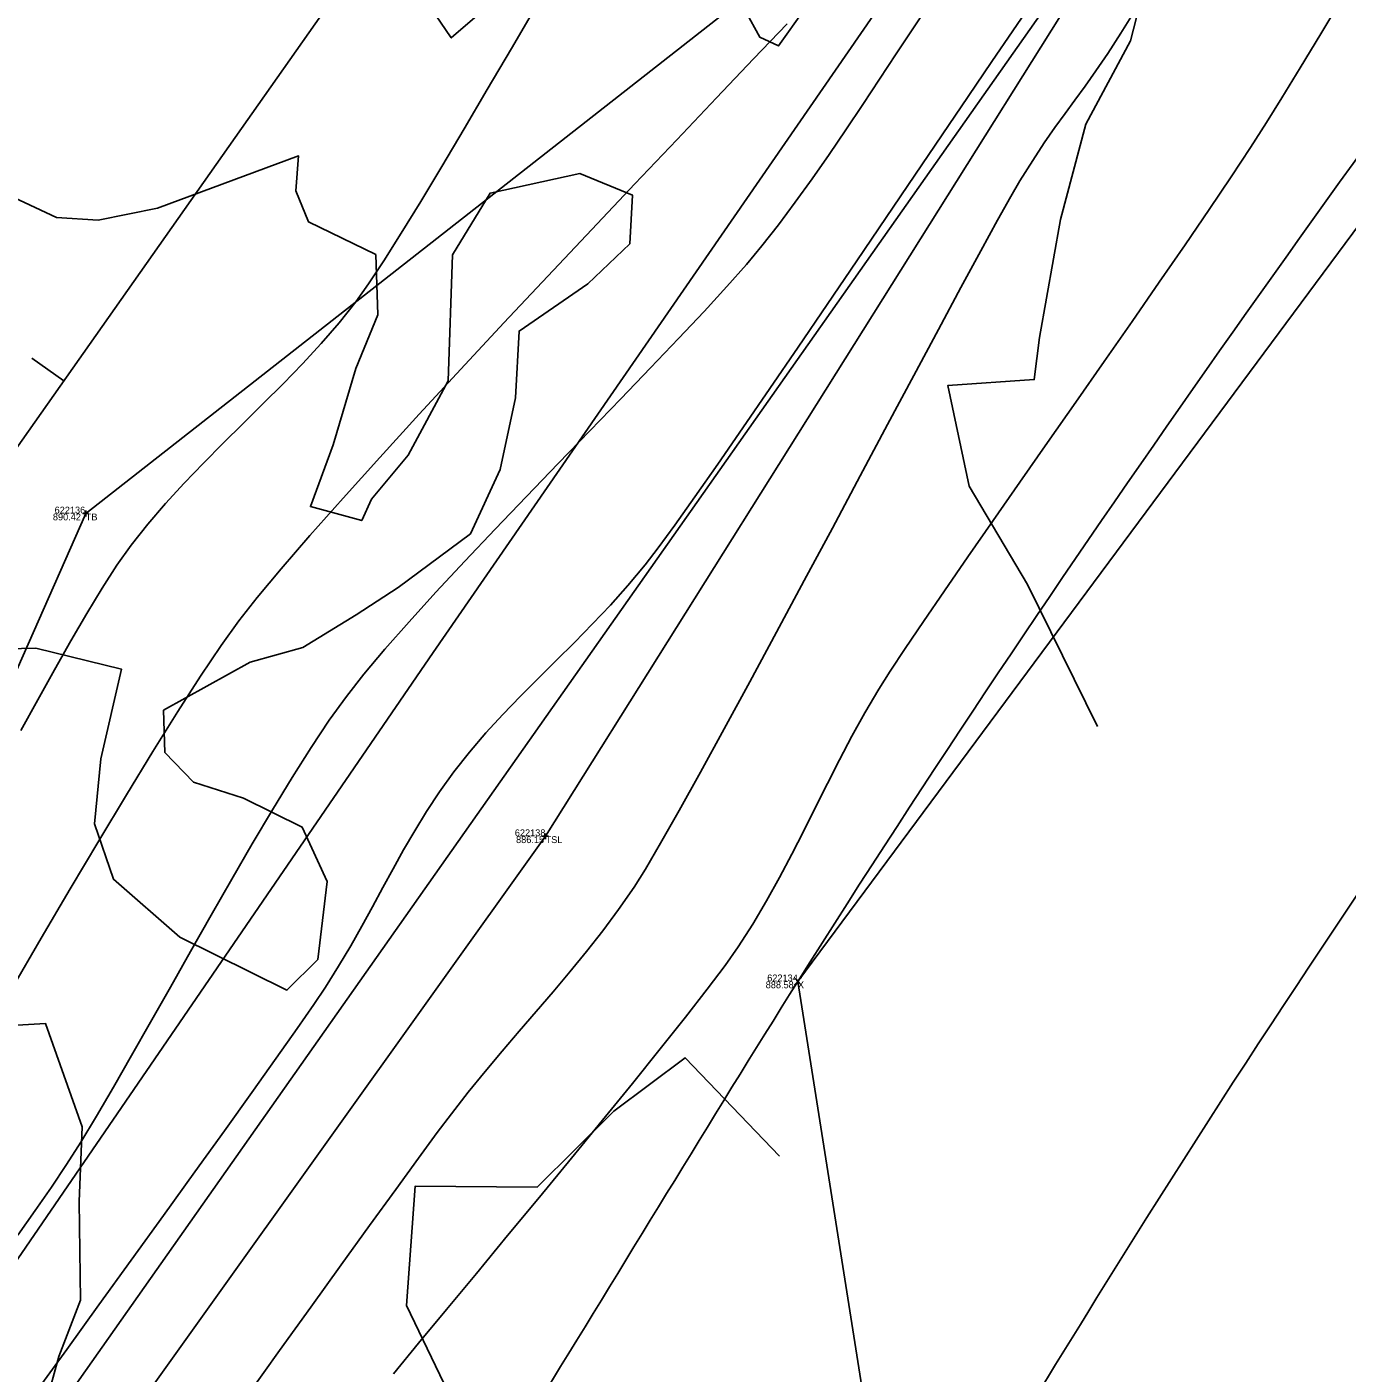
# Model space of a CAD drawing. Extents: x 1957117 to 1971063, y 701601 to 715861.
# Drawn here: x 1964151.8 to 1964219.2, y 707665.2 to 707733.9 of the extents above; entities that cross this region are included whole.
import ezdxf

# ---------------------------------------------------------------- set-up
doc = ezdxf.new("R2010")
doc.units = 0
for name, color, linetype in [('AP_X_Lights', 7, 'Continuous'), ('DT_X_Break_Line', 7, 'Continuous'), ('DT_X_Contour_Major', 7, 'Continuous'), ('DT_X_Contour_Minor', 7, 'Continuous'), ('DT_X_TIN_Hull', 7, 'Continuous'), ('GE_X_CL_20', 7, 'Continuous'), ('PV_P_Drive', 7, 'Continuous'), ('PV_P_Shoulder', 7, 'Continuous'), ('RS_Raster1', 7, 'Continuous'), ('RW_X_Esmt_RR', 7, 'Continuous'), ('RW_X_Fee_RW', 7, 'Continuous'), ('SC_Scratch1', 7, 'Continuous'), ('SC_Shading5', 7, 'Continuous'), ('VG_X_Tree_Line_Rt', 7, 'Continuous')]:
    doc.layers.add(name, color=color, linetype=linetype)

msp = doc.modelspace()

# ---------------------------------------------------------------- linework, layer by layer
at = {"layer": 'AP_X_Lights'}
for p, q in [((1964191.006, 707684.972), (1964191.394, 707685.362)), ((1964191.006, 707685.362), (1964191.394, 707684.972))]:
    msp.add_line(p, q, dxfattribs=at)
at = {"layer": 'DT_X_Break_Line'}
for points in [[(1964076.041, 707582.299), (1964101.146, 707625.442), (1964134.215, 707662.357), (1964154.84, 707709.053), (1964196.268, 707741.532), (1964214.51, 707789.218), (1964229.862, 707807.876), (1964246.545, 707830.012)], [(1964262.231, 707818.014), (1964252.839, 707789.919), (1964231.613, 707777.898), (1964205.069, 707735.191), (1964178.319, 707692.577), (1964149.712, 707652.579), (1964121.428, 707612.175), (1964092.627, 707572.596)]]:
    msp.add_lwpolyline(points, dxfattribs=at)
at = {"layer": 'DT_X_Contour_Major'}
msp.add_lwpolyline([(1964151.531, 707697.982), (1964152.394, 707699.548), (1964153.246, 707701.08), (1964154.08, 707702.556), (1964154.893, 707703.951), (1964155.679, 707705.244), (1964156.434, 707706.411), (1964157.154, 707707.429), (1964158.003, 707708.509), (1964158.909, 707709.565), (1964159.861, 707710.603), (1964160.847, 707711.628), (1964161.857, 707712.643), (1964162.878, 707713.653), (1964163.901, 707714.663), (1964164.912, 707715.677), (1964165.902, 707716.699), (1964166.859, 707717.735), (1964167.771, 707718.787), (1964168.628, 707719.862), (1964169.279, 707720.775), (1964170.059, 707721.955), (1964170.952, 707723.369), (1964171.942, 707724.985), (1964173.014, 707726.769), (1964174.153, 707728.687), (1964175.344, 707730.707), (1964176.57, 707732.794), (1964177.818, 707734.916)], dxfattribs=at)
msp.add_lwpolyline([(1964151.531, 707697.982), (1964152.394, 707699.548), (1964153.246, 707701.08), (1964154.08, 707702.556), (1964154.893, 707703.951), (1964155.679, 707705.244), (1964156.434, 707706.411), (1964157.154, 707707.429), (1964158.003, 707708.509), (1964158.909, 707709.565), (1964159.861, 707710.603), (1964160.847, 707711.628), (1964161.857, 707712.643), (1964162.878, 707713.653), (1964163.901, 707714.663), (1964164.912, 707715.677), (1964165.902, 707716.699), (1964166.859, 707717.735), (1964167.771, 707718.787), (1964168.628, 707719.862), (1964169.279, 707720.775), (1964170.059, 707721.955), (1964170.952, 707723.369), (1964171.942, 707724.985), (1964173.014, 707726.769), (1964174.153, 707728.687), (1964175.344, 707730.707), (1964176.57, 707732.794), (1964177.818, 707734.916)], dxfattribs=at)
at = {"layer": 'DT_X_Contour_Minor'}
for points in [[(1964170.55, 707665.123), (1964171.836, 707666.688), (1964173.258, 707668.413), (1964174.784, 707670.258), (1964176.378, 707672.185), (1964178.006, 707674.157), (1964179.634, 707676.135), (1964181.228, 707678.08), (1964182.752, 707679.954), (1964184.174, 707681.72), (1964185.459, 707683.338), (1964186.572, 707684.77), (1964187.48, 707685.978), (1964188.147, 707686.923), (1964188.898, 707688.094), (1964189.599, 707689.275), (1964190.259, 707690.463), (1964190.89, 707691.658), (1964191.501, 707692.858), (1964192.103, 707694.061), (1964192.706, 707695.267), (1964193.321, 707696.474), (1964193.957, 707697.68), (1964194.626, 707698.885), (1964195.336, 707700.086), (1964195.914, 707700.997), (1964196.68, 707702.157), (1964197.612, 707703.537), (1964198.687, 707705.106), (1964199.881, 707706.834), (1964201.172, 707708.691), (1964202.536, 707710.647), (1964203.95, 707712.672), (1964205.392, 707714.736), (1964206.837, 707716.808), (1964208.264, 707718.858), (1964209.649, 707720.857), (1964210.969, 707722.775), (1964212.201, 707724.58), (1964213.321, 707726.243), (1964214.308, 707727.734), (1964215.137, 707729.023), (1964215.918, 707730.279), (1964216.846, 707731.799), (1964217.899, 707733.547), (1964219.057, 707735.486)], [(1964170.55, 707665.123), (1964171.836, 707666.688), (1964173.258, 707668.413), (1964174.784, 707670.258), (1964176.378, 707672.185), (1964178.006, 707674.157), (1964179.634, 707676.135), (1964181.228, 707678.08), (1964182.752, 707679.954), (1964184.174, 707681.72), (1964185.459, 707683.338), (1964186.572, 707684.77), (1964187.48, 707685.978), (1964188.147, 707686.923), (1964188.898, 707688.094), (1964189.599, 707689.275), (1964190.259, 707690.463), (1964190.89, 707691.658), (1964191.501, 707692.858), (1964192.103, 707694.061), (1964192.706, 707695.267), (1964193.321, 707696.474), (1964193.957, 707697.68), (1964194.626, 707698.885), (1964195.336, 707700.086), (1964195.914, 707700.997), (1964196.68, 707702.157), (1964197.612, 707703.537), (1964198.687, 707705.106), (1964199.881, 707706.834), (1964201.172, 707708.691), (1964202.536, 707710.647), (1964203.95, 707712.672), (1964205.392, 707714.736), (1964206.837, 707716.808), (1964208.264, 707718.858), (1964209.649, 707720.857), (1964210.969, 707722.775), (1964212.201, 707724.58), (1964213.321, 707726.243), (1964214.308, 707727.734), (1964215.137, 707729.023), (1964215.918, 707730.279), (1964216.846, 707731.799), (1964217.899, 707733.547), (1964219.057, 707735.486)], [(1964197.906, 707735.062), (1964197.072, 707733.802), (1964196.227, 707732.52), (1964195.375, 707731.227), (1964194.516, 707729.932), (1964193.654, 707728.646), (1964192.791, 707727.38), (1964191.928, 707726.143), (1964191.069, 707724.946), (1964190.214, 707723.799), (1964189.368, 707722.712), (1964188.574, 707721.763), (1964187.58, 707720.643), (1964186.413, 707719.375), (1964185.102, 707717.981), (1964183.673, 707716.484), (1964182.154, 707714.907), (1964180.574, 707713.273), (1964178.96, 707711.604), (1964177.339, 707709.922), (1964175.74, 707708.251), (1964174.19, 707706.613), (1964172.716, 707705.031), (1964171.348, 707703.528), (1964170.111, 707702.126), (1964169.035, 707700.848), (1964168.146, 707699.716), (1964167.276, 707698.5), (1964166.351, 707697.112), (1964165.379, 707695.579), (1964164.372, 707693.929), (1964163.339, 707692.189), (1964162.291, 707690.386), (1964161.238, 707688.547), (1964160.191, 707686.699), (1964159.159, 707684.871), (1964158.152, 707683.088), (1964157.181, 707681.379), (1964156.257, 707679.77), (1964155.389, 707678.289), (1964154.587, 707676.963), (1964153.862, 707675.819), (1964153.095, 707674.669), (1964152.264, 707673.461), (1964151.38, 707672.204)], [(1964197.906, 707735.062), (1964197.072, 707733.802), (1964196.227, 707732.52), (1964195.375, 707731.227), (1964194.516, 707729.932), (1964193.654, 707728.646), (1964192.791, 707727.38), (1964191.928, 707726.143), (1964191.069, 707724.946), (1964190.214, 707723.799), (1964189.368, 707722.712), (1964188.574, 707721.763), (1964187.58, 707720.643), (1964186.413, 707719.375), (1964185.102, 707717.981), (1964183.673, 707716.484), (1964182.154, 707714.907), (1964180.574, 707713.273), (1964178.96, 707711.604), (1964177.339, 707709.922), (1964175.74, 707708.251), (1964174.19, 707706.613), (1964172.716, 707705.031), (1964171.348, 707703.528), (1964170.111, 707702.126), (1964169.035, 707700.848), (1964168.146, 707699.716), (1964167.276, 707698.5), (1964166.351, 707697.112), (1964165.379, 707695.579), (1964164.372, 707693.929), (1964163.339, 707692.189), (1964162.291, 707690.386), (1964161.238, 707688.547), (1964160.191, 707686.699), (1964159.159, 707684.871), (1964158.152, 707683.088), (1964157.181, 707681.379), (1964156.257, 707679.77), (1964155.389, 707678.289), (1964154.587, 707676.963), (1964153.862, 707675.819), (1964153.095, 707674.669), (1964152.264, 707673.461), (1964151.38, 707672.204)], [(1964203.099, 707735.035), (1964202.183, 707733.703), (1964201.106, 707732.126), (1964199.895, 707730.344), (1964198.574, 707728.395), (1964197.17, 707726.32), (1964195.706, 707724.158), (1964194.209, 707721.949), (1964192.704, 707719.731), (1964191.216, 707717.545), (1964189.77, 707715.429), (1964188.392, 707713.424), (1964187.106, 707711.568), (1964185.939, 707709.902), (1964184.915, 707708.464), (1964184.06, 707707.294), (1964183.399, 707706.432), (1964182.526, 707705.383), (1964181.629, 707704.38), (1964180.715, 707703.413), (1964179.792, 707702.473), (1964178.866, 707701.55), (1964177.945, 707700.636), (1964177.034, 707699.72), (1964176.142, 707698.794), (1964175.274, 707697.848), (1964174.439, 707696.873), (1964173.642, 707695.859), (1964172.907, 707694.837), (1964172.244, 707693.838), (1964171.637, 707692.856), (1964171.072, 707691.885), (1964170.535, 707690.919), (1964170.01, 707689.952), (1964169.484, 707688.977), (1964168.942, 707687.988), (1964168.37, 707686.978), (1964167.752, 707685.942), (1964167.075, 707684.873), (1964166.478, 707683.986), (1964165.63, 707682.765), (1964164.564, 707681.254), (1964163.316, 707679.499), (1964161.918, 707677.545), (1964160.404, 707675.438), (1964158.809, 707673.222), (1964157.165, 707670.942), (1964155.507, 707668.645), (1964153.868, 707666.376), (1964152.282, 707664.179)], [(1964203.099, 707735.035), (1964202.183, 707733.703), (1964201.106, 707732.126), (1964199.895, 707730.344), (1964198.574, 707728.395), (1964197.17, 707726.32), (1964195.706, 707724.158), (1964194.209, 707721.949), (1964192.704, 707719.731), (1964191.216, 707717.545), (1964189.77, 707715.429), (1964188.392, 707713.424), (1964187.106, 707711.568), (1964185.939, 707709.902), (1964184.915, 707708.464), (1964184.06, 707707.294), (1964183.399, 707706.432), (1964182.526, 707705.383), (1964181.629, 707704.38), (1964180.715, 707703.413), (1964179.792, 707702.473), (1964178.866, 707701.55), (1964177.945, 707700.636), (1964177.034, 707699.72), (1964176.142, 707698.794), (1964175.274, 707697.848), (1964174.439, 707696.873), (1964173.642, 707695.859), (1964172.907, 707694.837), (1964172.244, 707693.838), (1964171.637, 707692.856), (1964171.072, 707691.885), (1964170.535, 707690.919), (1964170.01, 707689.952), (1964169.484, 707688.977), (1964168.942, 707687.988), (1964168.37, 707686.978), (1964167.752, 707685.942), (1964167.075, 707684.873), (1964166.478, 707683.986), (1964165.63, 707682.765), (1964164.564, 707681.254), (1964163.316, 707679.499), (1964161.918, 707677.545), (1964160.404, 707675.438), (1964158.809, 707673.222), (1964157.165, 707670.942), (1964155.507, 707668.645), (1964153.868, 707666.376), (1964152.282, 707664.179)], [(1964151.088, 707684.826), (1964152.568, 707687.367), (1964154.047, 707689.884), (1964155.504, 707692.34), (1964156.919, 707694.694), (1964158.271, 707696.907), (1964159.541, 707698.941), (1964160.707, 707700.756), (1964161.75, 707702.313), (1964162.65, 707703.573), (1964163.586, 707704.765), (1964164.809, 707706.23), (1964166.285, 707707.934), (1964167.977, 707709.841), (1964169.85, 707711.914), (1964171.867, 707714.12), (1964173.994, 707716.422), (1964176.195, 707718.785), (1964178.433, 707721.174), (1964180.673, 707723.553), (1964182.88, 707725.886), (1964185.017, 707728.138), (1964187.05, 707730.274), (1964188.942, 707732.259), (1964190.657, 707734.056)], [(1964151.088, 707684.826), (1964152.568, 707687.367), (1964154.047, 707689.884), (1964155.504, 707692.34), (1964156.919, 707694.694), (1964158.271, 707696.907), (1964159.541, 707698.941), (1964160.707, 707700.756), (1964161.75, 707702.313), (1964162.65, 707703.573), (1964163.586, 707704.765), (1964164.809, 707706.23), (1964166.285, 707707.934), (1964167.977, 707709.841), (1964169.85, 707711.914), (1964171.867, 707714.12), (1964173.994, 707716.422), (1964176.195, 707718.785), (1964178.433, 707721.174), (1964180.673, 707723.553), (1964182.88, 707725.886), (1964185.017, 707728.138), (1964187.05, 707730.274), (1964188.942, 707732.259), (1964190.657, 707734.056)], [(1964163.133, 707664.079), (1964164.736, 707666.319), (1964166.329, 707668.541), (1964167.875, 707670.689), (1964169.332, 707672.71), (1964170.664, 707674.547), (1964171.83, 707676.146), (1964172.791, 707677.452), (1964173.509, 707678.411), (1964174.363, 707679.507), (1964175.226, 707680.568), (1964176.096, 707681.602), (1964176.967, 707682.62), (1964177.838, 707683.629), (1964178.704, 707684.637), (1964179.562, 707685.654), (1964180.408, 707686.688), (1964181.238, 707687.748), (1964182.049, 707688.841), (1964182.837, 707689.978), (1964183.418, 707690.902), (1964184.193, 707692.222), (1964185.138, 707693.888), (1964186.227, 707695.848), (1964187.436, 707698.054), (1964188.74, 707700.454), (1964190.112, 707702.997), (1964191.527, 707705.634), (1964192.961, 707708.313), (1964194.388, 707710.985), (1964195.783, 707713.599), (1964197.121, 707716.104), (1964198.376, 707718.451), (1964199.523, 707720.588), (1964200.538, 707722.465), (1964201.394, 707724.031), (1964202.066, 707725.237), (1964202.53, 707726.032), (1964203.191, 707727.083), (1964203.783, 707727.977), (1964204.327, 707728.758), (1964204.842, 707729.471), (1964205.35, 707730.161), (1964205.869, 707730.873), (1964206.419, 707731.65), (1964207.022, 707732.538), (1964207.696, 707733.582), (1964208.293, 707734.528)], [(1964163.133, 707664.079), (1964164.736, 707666.319), (1964166.329, 707668.541), (1964167.875, 707670.689), (1964169.332, 707672.71), (1964170.664, 707674.547), (1964171.83, 707676.146), (1964172.791, 707677.452), (1964173.509, 707678.411), (1964174.363, 707679.507), (1964175.226, 707680.568), (1964176.096, 707681.602), (1964176.967, 707682.62), (1964177.838, 707683.629), (1964178.704, 707684.637), (1964179.562, 707685.654), (1964180.408, 707686.688), (1964181.238, 707687.748), (1964182.049, 707688.841), (1964182.837, 707689.978), (1964183.418, 707690.902), (1964184.193, 707692.222), (1964185.138, 707693.888), (1964186.227, 707695.848), (1964187.436, 707698.054), (1964188.74, 707700.454), (1964190.112, 707702.997), (1964191.527, 707705.634), (1964192.961, 707708.313), (1964194.388, 707710.985), (1964195.783, 707713.599), (1964197.121, 707716.104), (1964198.376, 707718.451), (1964199.523, 707720.588), (1964200.538, 707722.465), (1964201.394, 707724.031), (1964202.066, 707725.237), (1964202.53, 707726.032), (1964203.191, 707727.083), (1964203.783, 707727.977), (1964204.327, 707728.758), (1964204.842, 707729.471), (1964205.35, 707730.161), (1964205.869, 707730.873), (1964206.419, 707731.65), (1964207.022, 707732.538), (1964207.696, 707733.582), (1964208.293, 707734.528)]]:
    msp.add_lwpolyline(points, dxfattribs=at)
at = {"layer": 'DT_X_TIN_Hull'}
msp.add_lwpolyline([(1963979.319, 707289.756), (1964005.147, 707343.365), (1964096.972, 707506.447), (1964137.253, 707539.912), (1964166.017, 707582.038), (1964201.202, 707616.815), (1964201.876, 707617.583), (1964191.2, 707685.167), (1964221.045, 707725.403), (1964250.508, 707765.427), (1964278.98, 707807.131), (1964313.88, 707843.86), (1964340.141, 707884.652), (1964368.441, 707927.193), (1964396.427, 707968.962), (1964424.154, 708010.108), (1964451.896, 708051.068), (1964480.04, 708092.058), (1964508.519, 708133.679), (1964536.348, 708175.363), (1964564.579, 708216.242)], dxfattribs=at)
at = {"layer": 'GE_X_CL_20'}
msp.add_line((1964153.717, 707715.829), (1964152.082, 707716.98), dxfattribs=at)
msp.add_lwpolyline([(1964578.061, 708318.542), (1963713.717, 707090.878)], dxfattribs=at)
at = {"layer": 'PV_P_Drive'}
for p, q in [((1964154.84, 707709.199), (1964154.84, 707708.907)), ((1964154.694, 707709.053), (1964154.986, 707709.053)), ((1964154.84, 707709.053), (1964154.84, 707709.053)), ((1964178.319, 707692.723), (1964178.319, 707692.431)), ((1964178.173, 707692.577), (1964178.465, 707692.577)), ((1964178.319, 707692.577), (1964178.319, 707692.577))]:
    msp.add_line(p, q, dxfattribs=at)
at = {"layer": 'RW_X_Esmt_RR'}
msp.add_lwpolyline([(1963738.247, 707073.608), (1964602.591, 708301.271)], dxfattribs=at)
at = {"layer": 'RW_X_Fee_RW'}
msp.add_lwpolyline([(1963881.046, 707276.431), (1964172.578, 707701.964), (1964668.324, 708419.582), (1964735.207, 708501.875), (1964966.496, 708718.802), (1965107.468, 708816.338), (1965585.552, 709094.216), (1966091.861, 709326.705), (1966247.281, 709386.816), (1966633.174, 709551.737), (1966943.202, 709670.565), (1967172.032, 709812.662), (1967935.697, 710373.174), (1968346.714, 710683.963), (1968484.345, 710796.182), (1968743.632, 711067.038), (1968903.937, 711275.819), (1969041.222, 711501.316), (1969638.166, 712572.015), (1970019.077, 713196.718)], dxfattribs=at)
at = {"layer": 'SC_Shading5'}
for points in [[(1963589.678, 706586.994), (1963626.625, 706689.548), (1963651.76, 706746.832), (1963668.09, 706778.596), (1963682.768, 706805.402), (1963734.424, 706911.594), (1963826.849, 707116.717), (1963877.258, 707215.645), (1963964.981, 707354.472), (1964070.526, 707509.355), (1964132.574, 707601.994), (1964163.9, 707642.169), (1964191.2, 707685.167), (1964278.98, 707807.131), (1964326.11, 707874.364), (1964396.427, 707968.962), (1964508.519, 708133.679), (1964655.588, 708336.552), (1964745.319, 708429.172), (1964840.327, 708522.317), (1964988.178, 708660.245), (1965089.796, 708739.041), (1965251.743, 708835.216), (1965415.807, 708922.048), (1965866.2, 709149.38), (1966173.543, 709294.131), (1966283.627, 709338.196), (1966534.003, 709419.214), (1966689.084, 709471.266), (1967008.468, 709641.817), (1967166.677, 709750.124), (1967422.113, 709931.083), (1967818.707, 710198.831), (1968187.021, 710459.852), (1968360.589, 710592.493), (1968496.543, 710707.847), (1968606.427, 710809.378), (1968733.391, 710937.091), (1968807.28, 711025.4), (1968843.008, 711077.094), (1968863.233, 711106.099), (1968909.747, 711171.311), (1968974.133, 711279.559), (1969130.932, 711546.915), (1969247.433, 711744.686), (1969402.714, 712016.424), (1969505.287, 712191.789), (1969666.311, 712460.805), (1969771.586, 712639.896), (1969880.058, 712820.917), (1969964.994, 712955.706), (1969990.005, 713000.084), (1970030.065, 713068.479)], [(1963609.915, 706579.703), (1963646.615, 706681.572), (1963671.193, 706737.585), (1963687.092, 706768.511), (1963701.884, 706795.526), (1963753.906, 706902.469), (1963846.249, 707107.41), (1963895.973, 707204.994), (1963982.966, 707342.667), (1964088.35, 707497.312), (1964150.015, 707589.379), (1964181.502, 707629.761), (1964209.024, 707673.109), (1964296.517, 707794.674), (1964343.552, 707861.772), (1964413.958, 707956.489), (1964526.123, 708121.313), (1964672.104, 708322.686), (1964760.576, 708414.006), (1964855.195, 708506.77), (1965002.134, 708643.847), (1965101.925, 708721.226), (1965262.272, 708816.451), (1965425.685, 708902.939), (1965875.63, 709130.044), (1966182.13, 709274.398), (1966290.944, 709317.954), (1966540.737, 709398.785), (1966697.632, 709451.445), (1967019.644, 709623.399), (1967178.971, 709732.471), (1967434.35, 709913.39), (1967830.945, 710181.14), (1968199.774, 710442.525), (1968374.086, 710575.735), (1968510.806, 710691.739), (1968621.36, 710793.889), (1968749.296, 710922.58), (1968824.413, 711012.355), (1968860.678, 711064.827), (1968880.812, 711093.701), (1968927.778, 711159.547), (1968992.655, 711268.62), (1969149.476, 711536.015), (1969266.039, 711733.891), (1969421.336, 712005.657), (1969523.8, 712180.835), (1969684.812, 712449.831), (1969790.084, 712628.917), (1969898.385, 712809.653), (1969983.474, 712944.685), (1970008.657, 712989.367), (1970048.626, 713057.607)]]:
    msp.add_spline(points, degree=3, dxfattribs=at)
at = {"layer": 'VG_X_Tree_Line_Rt'}
for points in [[(1964206.495, 707698.188), (1964202.926, 707705.421), (1964199.949, 707710.454), (1964198.865, 707715.595), (1964203.273, 707715.888), (1964203.533, 707718.038), (1964204.603, 707724.065), (1964205.903, 707728.939), (1964208.191, 707733.186), (1964210.121, 707740.737)], [(1964174.826, 707734.487), (1964173.502, 707733.335), (1964172.184, 707735.254)], [(1964191.53, 707734.764), (1964190.213, 707732.925), (1964189.254, 707733.375), (1964188.528, 707734.7)], [(1964149.229, 707726.094), (1964153.354, 707724.174), (1964155.472, 707724.031), (1964158.509, 707724.637), (1964165.709, 707727.307), (1964165.564, 707725.536), (1964166.216, 707723.942), (1964169.649, 707722.276), (1964169.758, 707719.197), (1964168.623, 707716.463), (1964167.477, 707712.564), (1964166.313, 707709.409), (1964168.931, 707708.689), (1964169.428, 707709.789), (1964171.304, 707712.039), (1964173.345, 707715.835), (1964173.574, 707722.256), (1964175.489, 707725.413), (1964180.071, 707726.414), (1964182.757, 707725.302), (1964182.628, 707722.823), (1964180.484, 707720.778), (1964176.968, 707718.365), (1964176.778, 707714.951), (1964175.994, 707711.301), (1964174.484, 707708.013), (1964170.793, 707705.276), (1964168.65, 707703.889), (1964165.922, 707702.206), (1964163.242, 707701.46), (1964158.815, 707699.01), (1964158.882, 707696.854), (1964160.336, 707695.336), (1964162.893, 707694.52), (1964165.891, 707693.04), (1964167.165, 707690.259), (1964166.693, 707686.287), (1964165.111, 707684.716), (1964159.643, 707687.421), (1964156.262, 707690.378), (1964155.286, 707693.204), (1964155.608, 707696.525), (1964156.664, 707701.108), (1964152.283, 707702.182), (1964147.149, 707702.059)], [(1964144.495, 707682.861), (1964144.322, 707678.272), (1964138.126, 707677.319), (1964136.076, 707680.524), (1964133.532, 707684.042), (1964129.795, 707679.893), (1964131.338, 707676.548), (1964136.412, 707673.916), (1964138.839, 707671.458), (1964141.868, 707669.522), (1964143.968, 707672.055), (1964147.319, 707677.443), (1964148.997, 707682.796), (1964152.791, 707683.015), (1964154.656, 707677.743), (1964154.495, 707673.932), (1964154.566, 707668.9), (1964153.463, 707666.02), (1964151.47, 707658.763)], [(1964173.118, 707664.651), (1964171.22, 707668.615), (1964171.656, 707674.706), (1964177.882, 707674.667), (1964181.796, 707678.544), (1964185.443, 707681.27), (1964190.27, 707676.243)]]:
    msp.add_lwpolyline(points, dxfattribs=at)

# ---------------------------------------------------------------- texts
at = {"layer": 'PV_P_Shoulder'}
for s, p in [('890.42', (1964153.162, 707708.703)), ('886.15', (1964176.812, 707692.227)), ('888.58', (1964189.558, 707684.817))]:
    msp.add_text(s, height=0.35, dxfattribs=at).set_placement(p)
at = {"layer": 'RS_Raster1'}
for s, p in [('622136', (1964153.25, 707709.053)), ('622138', (1964176.748, 707692.577)), ('622134', (1964189.635, 707685.167))]:
    msp.add_text(s, height=0.35, dxfattribs=at).set_placement(p)
at = {"layer": 'SC_Scratch1'}
for s, p in [('TB', (1964154.84, 707708.703)), ('TSL', (1964178.319, 707692.227)), ('X', (1964191.2, 707684.817))]:
    msp.add_text(s, height=0.35, dxfattribs=at).set_placement(p)

doc.saveas('drawing.dxf')
